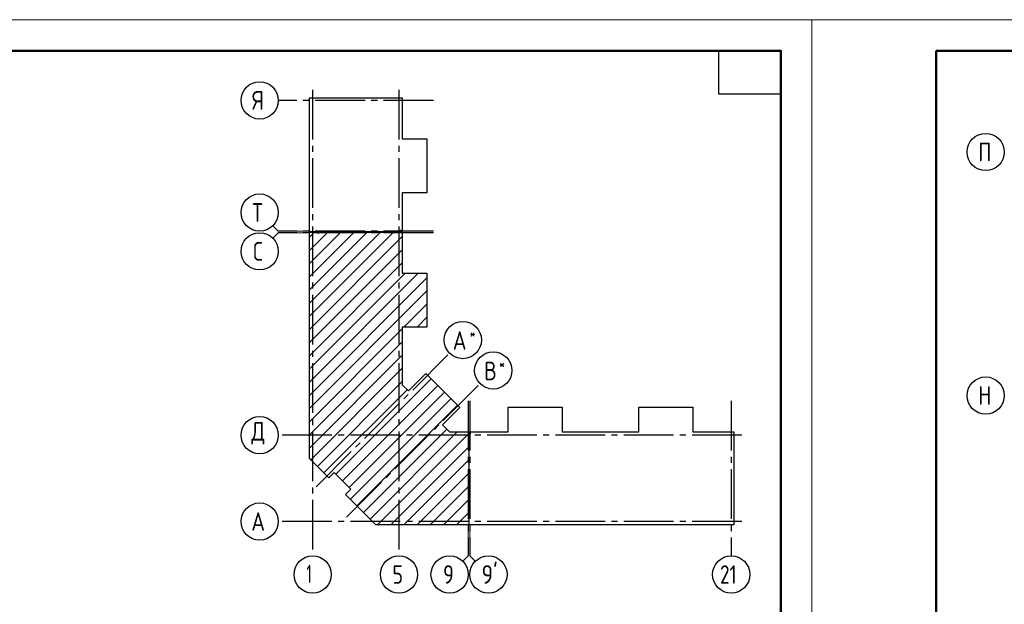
# Model space of a CAD drawing. Header units: millimetres. Extents: x 40580 to 1930067, y -240640 to 81020.
# Tile 639 of 656: x 1688296 to 1704146, y -206960 to -197550. Entities that reach past the tile are written whole.
import ezdxf

# ---------------------------------------------------------------- set-up
doc = ezdxf.new("R2010")
doc.units = ezdxf.units.MM
doc.linetypes.add('______5', pattern=[1100, 800, -100, 100, -100])
doc.linetypes.add('CENTER', pattern=[2, 1.25, -0.25, 0.25, -0.25])
for name, color, linetype, lineweight in [('Standard', 7, 'Continuous', 25), ('ОСИ', 7, 'CENTER', 15), ('Примечания', 7, 'Continuous', 13)]:
    doc.layers.add(name, color=color, linetype=linetype, lineweight=lineweight)
doc.styles.add('GOST 2.304', font='isocpeur.ttf', dxfattribs={"width": 0.8})
doc.styles.add('ISOCPEUR', font='isocpeur.ttf')

msp = doc.modelspace()

# ---------------------------------------------------------------- linework, layer by layer
at = {"layer": 'Standard', "color": 7, "linetype": 'Continuous', "lineweight": 13, "transparency": 33554687}
for p, q in [((1692459, -200953.7), (1692371.1, -200865.9)), ((1692459, -200978.7), (1692371.1, -201066.6)), ((1692459, -200953.7), (1692959, -200953.7)), ((1692459, -200978.7), (1692959, -200978.7)), ((1695517, -206180.7), (1695517, -205680.7)), ((1695542, -206180.7), (1695542, -205680.7)), ((1695517, -206180.7), (1695429.1, -206268.6)), ((1695542, -206180.7), (1695629.8, -206268.6))]:
    msp.add_line(p, q, dxfattribs=at)
at = {"layer": 'Standard', "color": 7, "linetype": 'Continuous', "lineweight": -3, "transparency": 33554687}
for p, q in [((1692959, -202112), (1694102.2, -200968.7)), ((1692959, -201687.7), (1693677.9, -200968.7)), ((1692959, -201263.4), (1693253.7, -200968.7)), ((1692959, -202324.1), (1694314.3, -200968.7)), ((1692959, -201899.8), (1693890.1, -200968.7)), ((1692959, -201475.6), (1693465.8, -200968.7)), ((1692959, -201051.3), (1693041.5, -200968.7)), ((1692959, -202536.2), (1694455, -201040.2)), ((1692959, -202748.4), (1694455, -201252.4)), ((1692959, -202960.5), (1694455, -201464.5)), ((1692959, -203384.8), (1694712, -201631.7)), ((1692959, -203172.6), (1694499.9, -201631.7)), ((1692959, -203596.9), (1694852, -201703.9)), ((1692959, -203809), (1694852, -201916)), ((1694480.4, -202499.7), (1694852, -202128.2)), ((1694692.5, -202499.7), (1694852, -202340.3)), ((1692959, -204021.2), (1694455, -202525.1)), ((1692959, -204233.3), (1694455, -202737.3)), ((1692959, -204445.4), (1694455, -202949.4)), ((1692982.4, -204634.2), (1694455, -203161.5)), ((1693385.4, -204867.5), (1694922.1, -203330.8)), ((1693088.4, -204740.2), (1694455, -203373.7)), ((1693194.5, -204846.3), (1694535.2, -203505.6)), ((1693491.5, -204973.6), (1695028.2, -203436.9)), ((1693597.5, -205079.6), (1695134.2, -203543)), ((1693618.8, -205270.6), (1695240.3, -203649)), ((1693724.8, -205376.6), (1695346.4, -203755.1)), ((1693830.9, -205482.7), (1695171.6, -204142)), ((1693937, -205588.8), (1695341, -204184.7)), ((1694057.1, -205680.7), (1695527, -204210.9)), ((1694269.2, -205680.7), (1695527, -204423)), ((1694481.4, -205680.7), (1695527, -204635.1)), ((1694693.5, -205680.7), (1695527, -204847.3)), ((1694905.6, -205680.7), (1695527, -205059.4)), ((1695117.8, -205680.7), (1695527, -205271.5)), ((1695329.9, -205680.7), (1695527, -205483.7))]:
    msp.add_line(p, q, dxfattribs=at)
at = {"layer": 'Standard', "color": 7, "linetype": 'Continuous', "lineweight": 13, "transparency": 33554687}
for points in [[(1671350, -239549.7), (1701050, -239549.7), (1701050, -197549.7), (1671350, -197549.7), (1671350, -239549.7)], [(1701050, -239549.7), (1730750, -239549.7), (1730750, -197549.7), (1701050, -197549.7), (1701050, -239549.7)]]:
    msp.add_lwpolyline(points, close=True, dxfattribs=at)
at = {"layer": 'Standard', "color": 7, "linetype": 'Continuous', "lineweight": 50, "transparency": 33554687}
for points in [[(1673350, -198049.7), (1700550, -198049.7), (1700550, -239049.7), (1673350, -239049.7), (1673350, -198049.7)], [(1703050, -198049.7), (1730250, -198049.7), (1730250, -239049.7), (1703050, -239049.7), (1703050, -198049.7)]]:
    msp.add_lwpolyline(points, close=True, dxfattribs=at)
at = {"layer": 'Standard', "color": 7, "linetype": 'Continuous', "lineweight": 25, "transparency": 33554687}
msp.add_lwpolyline([(1700550, -198049.7), (1700550, -198749.7), (1699550, -198749.7), (1699550, -198049.7), (1700550, -198049.7)], close=True, dxfattribs=at)
for points in [[(1692959, -200963.7), (1692959, -198806.7), (1694455, -198806.7), (1694455, -199467.7), (1694852, -199467.7), (1694852, -200335.7), (1694455, -200335.7), (1694455, -200963.7), (1694437, -200963.7), (1694437, -200943.7), (1694422, -200943.7), (1694422, -200963.7), (1692959, -200963.7)], [(1692959, -204423.7), (1692959, -200968.7), (1693097, -200968.7), (1693097, -200988.7), (1693112, -200988.7), (1693112, -200968.7), (1694455, -200968.7), (1694455, -201631.7), (1694852, -201631.7), (1694852, -202499.7), (1694455, -202499.7), (1694455, -203425.4), (1694552.8, -203523.3), (1694833.7, -203242.4), (1695383.1, -203791.8), (1695102.2, -204072.7), (1695214.3, -204184.7), (1695527, -204184.7), (1695527, -205680.7), (1694028.9, -205680.7), (1693541, -205192.8), (1693625.8, -205107.9), (1693357.8, -204840), (1693273, -204924.8), (1692959, -204610.8), (1692959, -204423.7)], [(1695532, -205680.7), (1695532, -204217.7), (1695552, -204217.7), (1695552, -204202.7), (1695532, -204202.7), (1695532, -204184.7), (1696160, -204184.7), (1696160, -203787.7), (1697028, -203787.7), (1697028, -204184.7), (1697646, -204184.7), (1698264, -204184.7), (1698264, -203787.7), (1699132, -203787.7), (1699132, -204184.7), (1699793, -204184.7), (1699793, -205680.7), (1697646, -205680.7), (1695532, -205680.7)]]:
    msp.add_lwpolyline(points, dxfattribs=at)
at = {"layer": 'ОСИ', "color": 8, "linetype": '______5', "lineweight": -3, "transparency": 33554687}
for p, q in [((1693012, -198679.4), (1693012, -206180.7)), ((1694402, -198679.4), (1694402, -206180.7)), ((1694955, -198849.7), (1692459, -198849.7)), ((1694955, -200953.7), (1692459, -200953.7)), ((1694955, -200978.7), (1692459, -200978.7)), ((1693067.2, -205068.3), (1695216.9, -202918.6)), ((1693557.2, -205558.3), (1695707, -203408.6)), ((1695517, -203684.7), (1695517, -206180.7)), ((1695542, -203684.7), (1695542, -206180.7)), ((1699750, -203684.7), (1699750, -206180.7)), ((1699920.3, -204237.7), (1692459, -204237.7)), ((1699920.3, -204237.7), (1692459, -204237.7)), ((1699920.3, -205627.7), (1692459, -205627.7))]:
    msp.add_line(p, q, dxfattribs=at)
at = {"layer": 'ОСИ', "color": 7, "linetype": 'Continuous', "lineweight": -3, "transparency": 33554687}
for centre in [(1692159, -198849.7), (1703846.4, -199679.6), (1692159, -200653.7), (1692159, -201278.7), (1695429.1, -202706.4), (1695919.1, -203196.5), (1703846.4, -203599.6), (1692159, -204237.7), (1692159, -204237.7), (1692159, -205627.7), (1693012, -206480.7), (1694402, -206480.7), (1695217, -206480.7), (1695842, -206480.7), (1699750, -206480.7)]:
    msp.add_circle(centre, 300, dxfattribs=at)

# ---------------------------------------------------------------- texts
at = {"layer": 'Standard', "color": 7, "linetype": 'Continuous', "lineweight": 25, "transparency": 33554687, "insert": (1699570, -206630.7), "char_height": 300, "width": 472.649, "attachment_point": 7, "style": 'ISOCPEUR'}
msp.add_mtext('\\W0.75;21', dxfattribs=at)
at = {"layer": 'ОСИ', "color": 7, "linetype": 'Continuous', "lineweight": 25, "transparency": 33554687, "attachment_point": 7, "style": 'ISOCPEUR'}
for s, insert, char_height, width in [('\\W0.80;Я', (1692039, -198999.7), 300, 359.839), ('\\W0.80;П', (1703726.4, -199829.6), 300, 359.83), ('\\W0.80;Т', (1692039, -200803.7), 300, 359.839), ('\\W0.78;С', (1692054, -201428.7), 300, 326.853), ('\\W0.82;А', (1695267.6, -202863.9), 300, 392.64), ('\\W0.80;*', (1695537.6, -202688.9), 180, 215.909), ('\\W0.80;*', (1696012.6, -203179), 180, 215.909), ('\\W0.80;В', (1695772.6, -203354), 300, 359.83), ('\\W0.80;Н', (1703726.4, -203749.6), 300, 359.83), ('\\W0.82;Д', (1692024, -204387.7), 300, 392.649), ('\\W0.82;А', (1692024, -205777.7), 300, 392.649), ('\\W0.56;1', (1692912, -206620.7), 300, 233.333), ('\\W0.78;5', (1694297, -206630.7), 300, 326.843), ('\\W0.78;9', (1695112, -206630.7), 300, 326.843), ("\\W0.84;9'", (1695730.5, -206630.7), 300, 441.038)]:
    msp.add_mtext(s, dxfattribs=dict(at, insert=insert, char_height=char_height, width=width))
at = {"layer": 'Примечания', "color": 7, "linetype": 'Continuous', "lineweight": 25, "transparency": 33554687, "insert": (1685092.8, -204816.9), "char_height": 250, "width": 3189.087, "attachment_point": 7, "style": 'GOST 2.304'}
msp.add_mtext('Терморазьем\\~400х150мм', dxfattribs=at)

doc.saveas('drawing.dxf')
